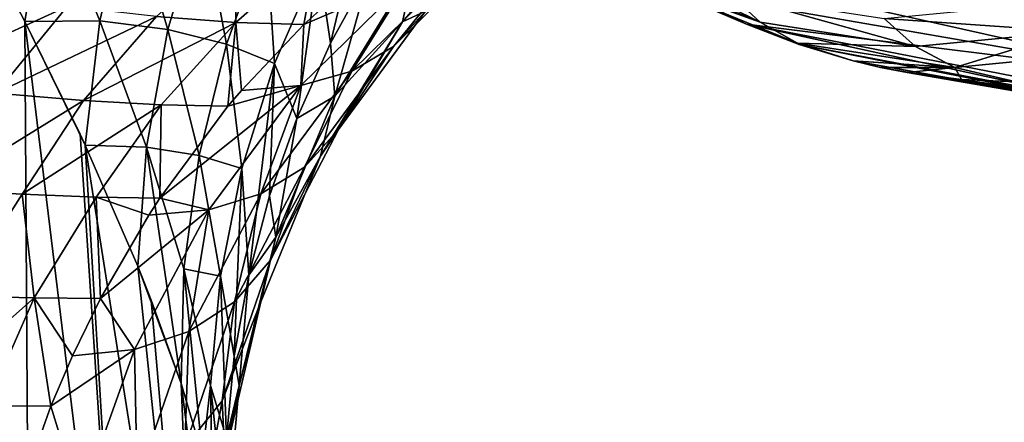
# Model space of a CAD drawing. Header units: metres. Extents: x -62 to 150, y -92 to 92.
# Tile 519 of 656: x 11.38 to 18.99, y 42.37 to 45.48. Entities that reach past the tile are written whole.
import ezdxf

# ---------------------------------------------------------------- set-up
doc = ezdxf.new("R2010")
doc.units = ezdxf.units.M
doc.layers.add('solid_500615', color=7, linetype='CONTINUOUS')

msp = doc.modelspace()

# ---------------------------------------------------------------- linework, layer by layer
at = {"layer": 'solid_500615'}
for points in [[(10.333975, 47.425278, -6.604146), (11.458482, 38.835045, -6.615558), (10.49695, 38.835045, -8.054593)], [(10.333975, 47.425278, -6.604146), (10.895095, 46.449211, -5.886724), (11.458482, 38.835045, -6.615558)], [(13.78034, 45.299507, 1.970794), (13.687543, 45.925449, 0.790554), (14.108574, 46.671661, 1.167059)], [(14.08742, 45.858688, 2.251256), (13.78034, 45.299507, 1.970794), (14.108574, 46.671661, 1.167059)], [(11.580915, 46.481789, -4.564992), (11.417077, 45.467358, -5.093181), (11.146949, 45.985195, -5.522044)], [(11.99751, 45.473515, -3.730841), (11.417077, 45.467358, -5.093181), (11.580915, 46.481789, -4.564992)], [(12.217711, 46.423183, -3.242338), (11.99751, 45.473515, -3.730841), (11.580915, 46.481789, -4.564992)], [(10.895095, 46.449211, -5.886724), (11.146949, 45.985195, -5.522044), (11.458482, 38.835045, -6.615558)], [(12.523244, 45.406979, -2.362069), (11.99751, 45.473515, -3.730841), (12.217711, 46.423183, -3.242338)], [(12.788141, 46.299587, -1.913893), (12.523244, 45.406979, -2.362069), (12.217711, 46.423183, -3.242338)], [(15.132188, 46.389038, 5.081655), (14.338174, 45.464676, 4.566307), (14.431853, 45.897896, 3.553527)], [(14.514122, 45.54797, 5.79013), (14.338174, 45.464676, 4.566307), (15.132188, 46.389038, 5.081655)], [(12.977355, 45.29324, -0.985518), (12.523244, 45.406979, -2.362069), (12.788141, 46.299587, -1.913893)], [(13.28191, 46.129921, -0.571587), (12.977355, 45.29324, -0.985518), (12.788141, 46.299587, -1.913893)], [(17.102562, 45.462032, 14.841311), (15.717371, 46.150551, 16.293388), (16.876221, 45.674408, 14.640094)], [(17.102562, 45.462032, 14.841311), (15.926385, 45.9454, 16.519325), (15.717371, 46.150551, 16.293388)], [(13.055044, 46.075565, 11.189998), (12.434691, 45.507633, 10.717649), (13.047323, 45.461372, 10.134708)], [(13.348532, 45.142971, 0.405069), (12.977355, 45.29324, -0.985518), (13.28191, 46.129921, -0.571587)], [(13.677986, 46.016365, 10.597123), (13.055044, 46.075565, 11.189998), (13.047323, 45.461372, 10.134708)], [(13.687543, 45.925449, 0.790554), (13.348532, 45.142971, 0.405069), (13.28191, 46.129921, -0.571587)], [(15.087533, 46.086971, 7.241604), (14.267644, 45.275673, 6.730329), (14.514122, 45.54797, 5.79013)], [(14.77669, 45.901852, 8.144522), (14.267644, 45.275673, 6.730329), (15.087533, 46.086971, 7.241604)], [(23.32292, 45.248074, 27.534571), (18.990992, 46.133984, 23.588219), (19.673246, 45.517666, 22.616928)], [(23.32292, 45.248074, 27.534571), (22.720213, 45.930622, 28.39382), (18.990992, 46.133984, 23.588219)], [(13.677986, 46.016365, 10.597123), (13.047323, 45.461372, 10.134708), (13.574875, 45.445908, 9.483871)], [(13.677986, 46.016365, 10.597123), (13.574875, 45.445908, 9.483871), (13.918736, 45.757355, 9.725456)], [(20.38858, 45.023998, 21.600128), (15.974462, 46.014366, 17.802418), (16.481699, 45.703247, 17.078417)], [(20.38858, 45.023998, 21.600128), (19.673246, 45.517666, 22.616928), (15.974462, 46.014366, 17.802418)], [(11.146949, 45.985195, -5.522044), (11.417077, 45.467358, -5.093181), (11.458482, 38.835045, -6.615558)], [(13.520681, 44.718449, 1.686869), (13.348532, 45.142971, 0.405069), (13.687543, 45.925449, 0.790554)], [(13.78034, 45.299507, 1.970794), (13.520681, 44.718449, 1.686869), (13.687543, 45.925449, 0.790554)], [(16.20373, 45.788433, 16.765295), (15.926385, 45.9454, 16.519325), (17.102562, 45.462032, 14.841311)], [(13.813715, 44.889969, 3.042887), (13.78034, 45.299507, 1.970794), (14.08742, 45.858688, 2.251256)], [(14.431853, 45.897896, 3.553527), (13.813715, 44.889969, 3.042887), (14.08742, 45.858688, 2.251256)], [(14.338174, 45.464676, 4.566307), (13.813715, 44.889969, 3.042887), (14.431853, 45.897896, 3.553527)], [(14.77669, 45.901852, 8.144522), (13.944592, 45.084694, 7.608068), (14.267644, 45.275673, 6.730329)], [(14.385911, 45.793724, 8.975339), (13.944592, 45.084694, 7.608068), (14.77669, 45.901852, 8.144522)], [(14.385911, 45.793724, 8.975339), (13.550918, 44.972847, 8.414705), (13.944592, 45.084694, 7.608068)], [(13.574875, 45.445908, 9.483871), (13.550918, 44.972847, 8.414705), (14.385911, 45.793724, 8.975339)], [(13.918736, 45.757355, 9.725456), (13.574875, 45.445908, 9.483871), (14.385911, 45.793724, 8.975339)], [(16.20373, 45.788433, 16.765295), (16.998116, 45.447353, 16.3409), (16.481699, 45.703247, 17.078417)], [(17.392191, 45.300873, 15.069754), (16.998116, 45.447353, 16.3409), (16.20373, 45.788433, 16.765295)], [(17.392191, 45.300873, 15.069754), (16.20373, 45.788433, 16.765295), (17.102562, 45.462032, 14.841311)], [(11.742825, 45.583817, 11.232092), (10.977574, 45.689026, 11.677435), (10.439839, 44.992104, 11.247382)], [(20.38858, 45.023998, 21.600128), (16.481699, 45.703247, 17.078417), (16.998116, 45.447353, 16.3409)], [(18.306028, 45.275837, 13.123819), (16.876221, 45.674408, 14.640094), (18.061947, 45.491024, 12.947921)], [(18.306028, 45.275837, 13.123819), (17.102562, 45.462032, 14.841311), (16.876221, 45.674408, 14.640094)], [(11.742825, 45.583817, 11.232092), (10.439839, 44.992104, 11.247382), (11.191933, 44.913368, 10.79962)], [(12.434691, 45.507633, 10.717649), (11.742825, 45.583817, 11.232092), (11.191933, 44.913368, 10.79962)], [(14.514122, 45.54797, 5.79013), (13.843495, 44.631981, 5.307039), (14.338174, 45.464676, 4.566307)], [(14.267644, 45.275673, 6.730329), (13.843495, 44.631981, 5.307039), (14.514122, 45.54797, 5.79013)], [(19.512182, 45.390621, 11.401962), (18.061947, 45.491024, 12.947921), (19.250317, 45.604149, 11.251451)], [(12.434691, 45.507633, 10.717649), (11.191933, 44.913368, 10.79962), (11.87041, 44.857166, 10.287893)], [(11.99751, 45.473515, -3.730841), (11.883023, 44.511139, -4.231504), (11.417077, 45.467358, -5.093181)], [(11.417077, 45.467358, -5.093181), (12.223957, 38.835045, -5.063329), (11.458482, 38.835045, -6.615558)], [(11.417077, 45.467358, -5.093181), (11.843522, 44.595989, -4.312065), (12.223957, 38.835045, -5.063329)], [(11.417077, 45.467358, -5.093181), (11.883023, 44.511139, -4.231504), (11.843522, 44.595989, -4.312065)], [(13.047323, 45.461372, 10.134708), (12.434691, 45.507633, 10.717649), (11.87041, 44.857166, 10.287893)], [(13.047323, 45.461372, 10.134708), (11.87041, 44.857166, 10.287893), (12.470501, 44.823433, 9.71199)], [(12.356719, 44.495834, -2.82031), (11.883023, 44.511139, -4.231504), (11.99751, 45.473515, -3.730841)], [(12.523244, 45.406979, -2.362069), (12.356719, 44.495834, -2.82031), (11.99751, 45.473515, -3.730841)], [(13.047323, 45.461372, 10.134708), (12.470501, 44.823433, 9.71199), (12.987436, 44.812107, 9.071698)], [(13.047323, 45.461372, 10.134708), (12.987436, 44.812107, 9.071698), (13.091353, 44.934883, 9.144555)], [(13.047323, 45.461372, 10.134708), (13.091353, 44.934883, 9.144555), (13.574875, 45.445908, 9.483871)], [(14.338174, 45.464676, 4.566307), (13.703333, 44.426884, 4.046956), (13.813715, 44.889969, 3.042887)], [(13.843495, 44.631981, 5.307039), (13.703333, 44.426884, 4.046956), (14.338174, 45.464676, 4.566307)], [(17.392191, 45.300873, 15.069754), (17.102562, 45.462032, 14.841311), (18.306028, 45.275837, 13.123819)], [(19.512182, 45.390621, 11.401962), (18.306028, 45.275837, 13.123819), (18.061947, 45.491024, 12.947921)], [(12.76518, 44.432064, -1.406929), (12.356719, 44.495834, -2.82031), (12.523244, 45.406979, -2.362069)], [(12.977355, 45.29324, -0.985518), (12.76518, 44.432064, -1.406929), (12.523244, 45.406979, -2.362069)], [(13.574875, 45.445908, 9.483871), (13.091353, 44.934883, 9.144555), (13.550918, 44.972847, 8.414705)], [(19.062336, 45.045353, 18.456913), (20.38858, 45.023998, 21.600128), (16.998116, 45.447353, 16.3409)], [(19.830109, 44.829506, 18.066669), (19.062336, 45.045353, 18.456913), (16.998116, 45.447353, 16.3409)], [(19.830109, 44.829506, 18.066669), (16.998116, 45.447353, 16.3409), (17.406237, 45.288914, 15.75851)], [(17.392191, 45.300873, 15.069754), (17.406237, 45.288914, 15.75851), (16.998116, 45.447353, 16.3409)], [(18.608145, 45.113373, 13.33444), (18.306028, 45.275837, 13.123819), (19.512182, 45.390621, 11.401962)], [(19.826771, 45.229755, 11.594778), (18.608145, 45.113373, 13.33444), (19.512182, 45.390621, 11.401962)], [(13.095219, 44.331371, 0.014176), (12.76518, 44.432064, -1.406929), (12.977355, 45.29324, -0.985518)], [(13.348532, 45.142971, 0.405069), (13.095219, 44.331371, 0.014176), (12.977355, 45.29324, -0.985518)], [(13.813715, 44.889969, 3.042887), (13.520681, 44.718449, 1.686869), (13.78034, 45.299507, 1.970794)], [(14.267644, 45.275673, 6.730329), (13.579762, 44.340042, 6.237722), (13.843495, 44.631981, 5.307039)], [(13.944592, 45.084694, 7.608068), (13.579762, 44.340042, 6.237722), (14.267644, 45.275673, 6.730329)], [(17.392191, 45.300873, 15.069754), (17.821705, 45.163353, 15.165175), (17.406237, 45.288914, 15.75851)], [(18.608145, 45.113373, 13.33444), (17.821705, 45.163353, 15.165175), (17.392191, 45.300873, 15.069754)], [(18.608145, 45.113373, 13.33444), (17.392191, 45.300873, 15.069754), (18.306028, 45.275837, 13.123819)], [(17.406237, 45.288914, 15.75851), (17.821705, 45.163353, 15.165175), (20.320965, 44.714027, 17.371761)], [(19.830109, 44.829506, 18.066669), (17.406237, 45.288914, 15.75851), (20.320965, 44.714027, 17.371761)], [(17.821705, 45.163353, 15.165175), (18.033663, 45.11327, 14.862478), (20.812681, 44.62949, 16.672518)], [(20.320965, 44.714027, 17.371761), (17.821705, 45.163353, 15.165175), (20.812681, 44.62949, 16.672518)], [(18.608145, 45.113373, 13.33444), (18.033663, 45.11327, 14.862478), (17.821705, 45.163353, 15.165175)], [(19.826771, 45.229755, 11.594778), (19.082197, 45.001251, 13.36506), (18.608145, 45.113373, 13.33444)], [(13.148041, 43.5042, 1.115101), (13.095219, 44.331371, 0.014176), (13.348532, 45.142971, 0.405069)], [(13.309662, 44.118847, 1.401098), (13.148041, 43.5042, 1.115101), (13.348532, 45.142971, 0.405069)], [(13.944592, 45.084694, 7.608068), (13.242524, 44.13335, 7.108735), (13.579762, 44.340042, 6.237722)], [(13.550918, 44.972847, 8.414705), (13.242524, 44.13335, 7.108735), (13.944592, 45.084694, 7.608068)], [(13.520681, 44.718449, 1.686869), (13.309662, 44.118847, 1.401098), (13.348532, 45.142971, 0.405069)], [(18.608145, 45.113373, 13.33444), (18.240231, 45.073421, 14.567477), (18.033663, 45.11327, 14.862478)], [(18.033663, 45.11327, 14.862478), (18.240231, 45.073421, 14.567477), (20.812681, 44.62949, 16.672518)], [(18.608145, 45.113373, 13.33444), (18.660782, 45.019344, 13.966886), (18.240231, 45.073421, 14.567477)], [(18.608145, 45.113373, 13.33444), (19.082197, 45.001251, 13.36506), (18.660782, 45.019344, 13.966886)], [(18.240231, 45.073421, 14.567477), (18.660782, 45.019344, 13.966886), (21.304718, 44.577412, 15.970428)], [(20.812681, 44.62949, 16.672518), (18.240231, 45.073421, 14.567477), (21.304718, 44.577412, 15.970428)], [(18.660782, 45.019344, 13.966886), (19.082197, 45.001251, 13.36506), (21.79777, 44.559689, 15.26676)], [(21.304718, 44.577412, 15.970428), (18.660782, 45.019344, 13.966886), (21.79777, 44.559689, 15.26676)], [(12.461327, 44.102226, 8.703313), (12.838953, 44.010971, 7.912055), (13.550918, 44.972847, 8.414705)], [(12.987436, 44.812107, 9.071698), (12.461327, 44.102226, 8.703313), (13.550918, 44.972847, 8.414705)], [(13.550918, 44.972847, 8.414705), (12.838953, 44.010971, 7.912055), (13.242524, 44.13335, 7.108735)], [(13.091353, 44.934883, 9.144555), (12.987436, 44.812107, 9.071698), (13.550918, 44.972847, 8.414705)], [(11.87041, 44.857166, 10.287893), (11.191933, 44.913368, 10.79962), (10.754022, 44.167301, 10.386962)], [(11.87041, 44.857166, 10.287893), (10.754022, 44.167301, 10.386962), (11.396904, 44.131004, 9.882312)], [(12.470501, 44.823433, 9.71199), (11.87041, 44.857166, 10.287893), (11.396904, 44.131004, 9.882312)], [(13.813715, 44.889969, 3.042887), (13.358965, 43.800446, 2.528082), (13.520681, 44.718449, 1.686869)], [(13.703333, 44.426884, 4.046956), (13.358965, 43.800446, 2.528082), (13.813715, 44.889969, 3.042887)], [(12.470501, 44.823433, 9.71199), (11.396904, 44.131004, 9.882312), (11.96716, 44.109585, 9.321362)], [(12.470501, 44.823433, 9.71199), (11.96716, 44.109585, 9.321362), (12.461327, 44.102226, 8.703313)], [(12.470501, 44.823433, 9.71199), (12.461327, 44.102226, 8.703313), (12.987436, 44.812107, 9.071698)], [(13.358965, 43.800446, 2.528082), (13.309662, 44.118847, 1.401098), (13.520681, 44.718449, 1.686869)], [(13.843495, 44.631981, 5.307039), (13.317019, 43.619949, 4.837123), (13.703333, 44.426884, 4.046956)], [(13.579762, 44.340042, 6.237722), (13.317019, 43.619949, 4.837123), (13.843495, 44.631981, 5.307039)], [(11.843522, 44.595989, -4.312065), (11.883023, 44.511139, -4.231504), (12.223957, 38.835045, -5.063329)], [(11.883023, 44.511139, -4.231504), (12.780276, 38.835045, -3.424465), (12.223957, 38.835045, -5.063329)], [(11.883023, 44.511139, -4.231504), (12.290849, 43.573689, -3.282985), (12.780276, 38.835045, -3.424465)], [(12.356719, 44.495834, -2.82031), (12.290849, 43.573689, -3.282985), (11.883023, 44.511139, -4.231504)], [(12.356719, 44.495834, -2.82031), (12.624443, 42.666607, -2.252633), (12.290849, 43.573689, -3.282985)], [(12.646797, 43.55468, -1.831794), (12.624443, 42.666607, -2.252633), (12.356719, 44.495834, -2.82031)], [(12.76518, 44.432064, -1.406929), (12.646797, 43.55468, -1.831794), (12.356719, 44.495834, -2.82031)], [(12.929999, 43.498154, -0.378506), (12.646797, 43.55468, -1.831794), (12.76518, 44.432064, -1.406929)], [(13.095219, 44.331371, 0.014176), (12.929999, 43.498154, -0.378506), (12.76518, 44.432064, -1.406929)], [(13.703333, 44.426884, 4.046956), (13.241936, 43.29768, 3.534808), (13.358965, 43.800446, 2.528082)], [(13.317019, 43.619949, 4.837123), (13.241936, 43.29768, 3.534808), (13.703333, 44.426884, 4.046956)], [(13.036547, 42.877934, 0.830434), (12.929999, 43.498154, -0.378506), (13.095219, 44.331371, 0.014176)], [(13.148041, 43.5042, 1.115101), (13.036547, 42.877934, 0.830434), (13.095219, 44.331371, 0.014176)], [(13.579762, 44.340042, 6.237722), (13.039003, 43.298775, 5.774142), (13.317019, 43.619949, 4.837123)], [(13.242524, 44.13335, 7.108735), (13.039003, 43.298775, 5.774142), (13.579762, 44.340042, 6.237722)], [(11.396904, 44.131004, 9.882312), (10.754022, 44.167301, 10.386962), (10.894644, 43.343826, 9.614891)], [(11.396904, 44.131004, 9.882312), (10.894644, 43.343826, 9.614891), (11.48858, 43.330002, 9.028034)], [(11.96716, 44.109585, 9.321362), (11.396904, 44.131004, 9.882312), (11.48858, 43.330002, 9.028034)], [(11.96716, 44.109585, 9.321362), (11.48858, 43.330002, 9.028034), (12.00298, 43.324966, 8.38322)], [(11.96716, 44.109585, 9.321362), (12.00298, 43.324966, 8.38322), (12.374939, 43.968987, 8.642912)], [(11.96716, 44.109585, 9.321362), (12.374939, 43.968987, 8.642912), (12.461327, 44.102226, 8.703313)], [(12.461327, 44.102226, 8.703313), (12.374939, 43.968987, 8.642912), (12.838953, 44.010971, 7.912055)], [(13.242524, 44.13335, 7.108735), (12.686165, 43.068153, 6.657508), (13.039003, 43.298775, 5.774142)], [(12.838953, 44.010971, 7.912055), (12.686165, 43.068153, 6.657508), (13.242524, 44.13335, 7.108735)], [(13.358965, 43.800446, 2.528082), (13.148041, 43.5042, 1.115101), (13.309662, 44.118847, 1.401098)], [(12.00298, 43.324966, 8.38322), (12.266098, 42.929577, 7.478721), (12.838953, 44.010971, 7.912055)], [(12.374939, 43.968987, 8.642912), (12.00298, 43.324966, 8.38322), (12.838953, 44.010971, 7.912055)], [(12.838953, 44.010971, 7.912055), (12.266098, 42.929577, 7.478721), (12.686165, 43.068153, 6.657508)], [(13.358965, 43.800446, 2.528082), (13.074868, 42.651638, 2.019303), (13.148041, 43.5042, 1.115101)], [(13.241936, 43.29768, 3.534808), (13.074868, 42.651638, 2.019303), (13.358965, 43.800446, 2.528082)], [(12.290849, 43.573689, -3.282985), (12.394014, 43.312168, -2.997803), (12.780276, 38.835045, -3.424465)], [(12.290849, 43.573689, -3.282985), (12.624443, 42.666607, -2.252633), (12.394014, 43.312168, -2.997803)], [(13.317019, 43.619949, 4.837123), (12.943446, 42.532482, 4.389364), (13.241936, 43.29768, 3.534808)], [(13.039003, 43.298775, 5.774142), (12.943446, 42.532482, 4.389364), (13.317019, 43.619949, 4.837123)], [(12.646797, 43.55468, -1.831794), (12.790977, 42.108074, -1.558901), (12.624443, 42.666607, -2.252633)], [(12.85386, 42.651211, -0.769309), (12.790977, 42.108074, -1.558901), (12.646797, 43.55468, -1.831794)], [(12.929999, 43.498154, -0.378506), (12.85386, 42.651211, -0.769309), (12.646797, 43.55468, -1.831794)], [(12.975929, 42.24345, 0.548653), (12.85386, 42.651211, -0.769309), (12.929999, 43.498154, -0.378506)], [(13.036547, 42.877934, 0.830434), (12.975929, 42.24345, 0.548653), (12.929999, 43.498154, -0.378506)], [(13.074868, 42.651638, 2.019303), (13.036547, 42.877934, 0.830434), (13.148041, 43.5042, 1.115101)], [(11.48858, 43.330002, 9.028034), (10.894644, 43.343826, 9.614891), (10.550035, 42.499058, 9.328614)], [(11.48858, 43.330002, 9.028034), (10.550035, 42.499058, 9.328614), (11.119408, 42.493271, 8.746985)], [(11.48858, 43.330002, 9.028034), (11.119408, 42.493271, 8.746985), (11.617397, 42.490612, 8.114902)], [(11.48858, 43.330002, 9.028034), (11.617397, 42.490612, 8.114902), (11.785758, 42.881599, 8.231917)], [(11.48858, 43.330002, 9.028034), (11.785758, 42.881599, 8.231917), (12.00298, 43.324966, 8.38322)], [(12.00298, 43.324966, 8.38322), (11.785758, 42.881599, 8.231917), (12.266098, 42.929577, 7.478721)], [(12.394014, 43.312168, -2.997803), (12.624443, 42.666607, -2.252633), (12.780276, 38.835045, -3.424465)], [(13.039003, 43.298775, 5.774142), (12.655111, 42.174671, 5.348951), (12.943446, 42.532482, 4.389364)], [(12.686165, 43.068153, 6.657508), (12.655111, 42.174671, 5.348951), (13.039003, 43.298775, 5.774142)], [(12.943446, 42.532482, 4.389364), (12.962386, 42.102558, 3.04096), (13.241936, 43.29768, 3.534808)], [(13.241936, 43.29768, 3.534808), (12.962386, 42.102558, 3.04096), (13.074868, 42.651638, 2.019303)], [(12.266098, 42.929577, 7.478721), (12.286406, 41.913597, 6.26387), (12.686165, 43.068153, 6.657508)], [(12.686165, 43.068153, 6.657508), (12.286406, 41.913597, 6.26387), (12.655111, 42.174671, 5.348951)], [(11.617397, 42.490612, 8.114902), (11.844273, 41.754246, 7.124008), (12.266098, 42.929577, 7.478721)], [(11.785758, 42.881599, 8.231917), (11.617397, 42.490612, 8.114902), (12.266098, 42.929577, 7.478721)], [(12.266098, 42.929577, 7.478721), (11.844273, 41.754246, 7.124008), (12.286406, 41.913597, 6.26387)], [(13.074868, 42.651638, 2.019303), (12.975929, 42.24345, 0.548653), (13.036547, 42.877934, 0.830434)], [(12.624443, 42.666607, -2.252633), (13.117922, 38.835045, -1.727007), (12.780276, 38.835045, -3.424465)], [(12.624443, 42.666607, -2.252633), (12.790977, 42.108074, -1.558901), (13.117922, 38.835045, -1.727007)], [(12.85386, 42.651211, -0.769309), (12.867224, 41.800877, -1.158285), (12.790977, 42.108074, -1.558901)], [(12.966954, 41.604233, 0.271361), (12.867224, 41.800877, -1.158285), (12.85386, 42.651211, -0.769309)], [(12.975929, 42.24345, 0.548653), (12.966954, 41.604233, 0.271361), (12.85386, 42.651211, -0.769309)], [(12.962386, 42.102558, 3.04096), (12.96747, 41.466499, 1.526776), (13.074868, 42.651638, 2.019303)], [(13.074868, 42.651638, 2.019303), (12.96747, 41.466499, 1.526776), (12.975929, 42.24345, 0.548653)], [(11.119408, 42.493271, 8.746985), (11.336438, 41.698692, 7.920367), (11.617397, 42.490612, 8.114902)], [(11.617397, 42.490612, 8.114902), (11.336438, 41.698692, 7.920367), (11.844273, 41.754246, 7.124008)], [(12.655111, 42.174671, 5.348951), (12.730294, 41.391014, 3.972632), (12.943446, 42.532482, 4.389364)], [(12.943446, 42.532482, 4.389364), (12.730294, 41.391014, 3.972632), (12.962386, 42.102558, 3.04096)]]:
    msp.add_3dface(points, dxfattribs=at)

doc.saveas('drawing.dxf')
